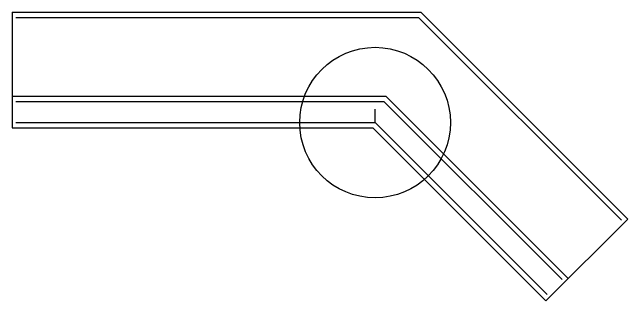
# Model space of a CAD drawing. Extents: x -1609 to 1184, y -412 to 394.
# Drawn here: x 824.94 to 854.2, y 61.17 to 74.9 of the extents above; entities that cross this region are included whole.
import ezdxf

# ---------------------------------------------------------------- set-up
doc = ezdxf.new("R2010")
doc.units = 0
doc.layers.add('DR_P_Headwall', color=7, linetype='Continuous')
doc.layers.add('ST_Details', color=7, linetype='Continuous')

msp = doc.modelspace()

# ---------------------------------------------------------------- linework, layer by layer
at = {"layer": 'DR_P_Headwall'}
for p, q in [((824.938, 74.898), (824.938, 69.398)), ((824.938, 74.898), (844.362, 74.898)), ((854.202, 65.058), (844.362, 74.898)), ((824.938, 70.898), (842.706, 70.898)), ((851.374, 62.23), (842.706, 70.898)), ((824.938, 69.398), (842.084, 69.398)), ((850.313, 61.17), (842.084, 69.398)), ((854.202, 65.058), (850.313, 61.17))]:
    msp.add_line(p, q, dxfattribs=at)
at = {"layer": 'ST_Details'}
for p, q in [((825.105, 74.648), (844.259, 74.648)), ((853.907, 64.999), (844.259, 74.648)), ((825.105, 70.648), (842.602, 70.648)), ((851.079, 62.171), (842.602, 70.648)), ((842.188, 69.648), (842.188, 70.282)), ((825.105, 69.648), (842.188, 69.648)), ((850.372, 61.464), (842.188, 69.648))]:
    msp.add_line(p, q, dxfattribs=at)
msp.add_circle((842.188, 69.648), 3.583, dxfattribs=at)

doc.saveas('drawing.dxf')
